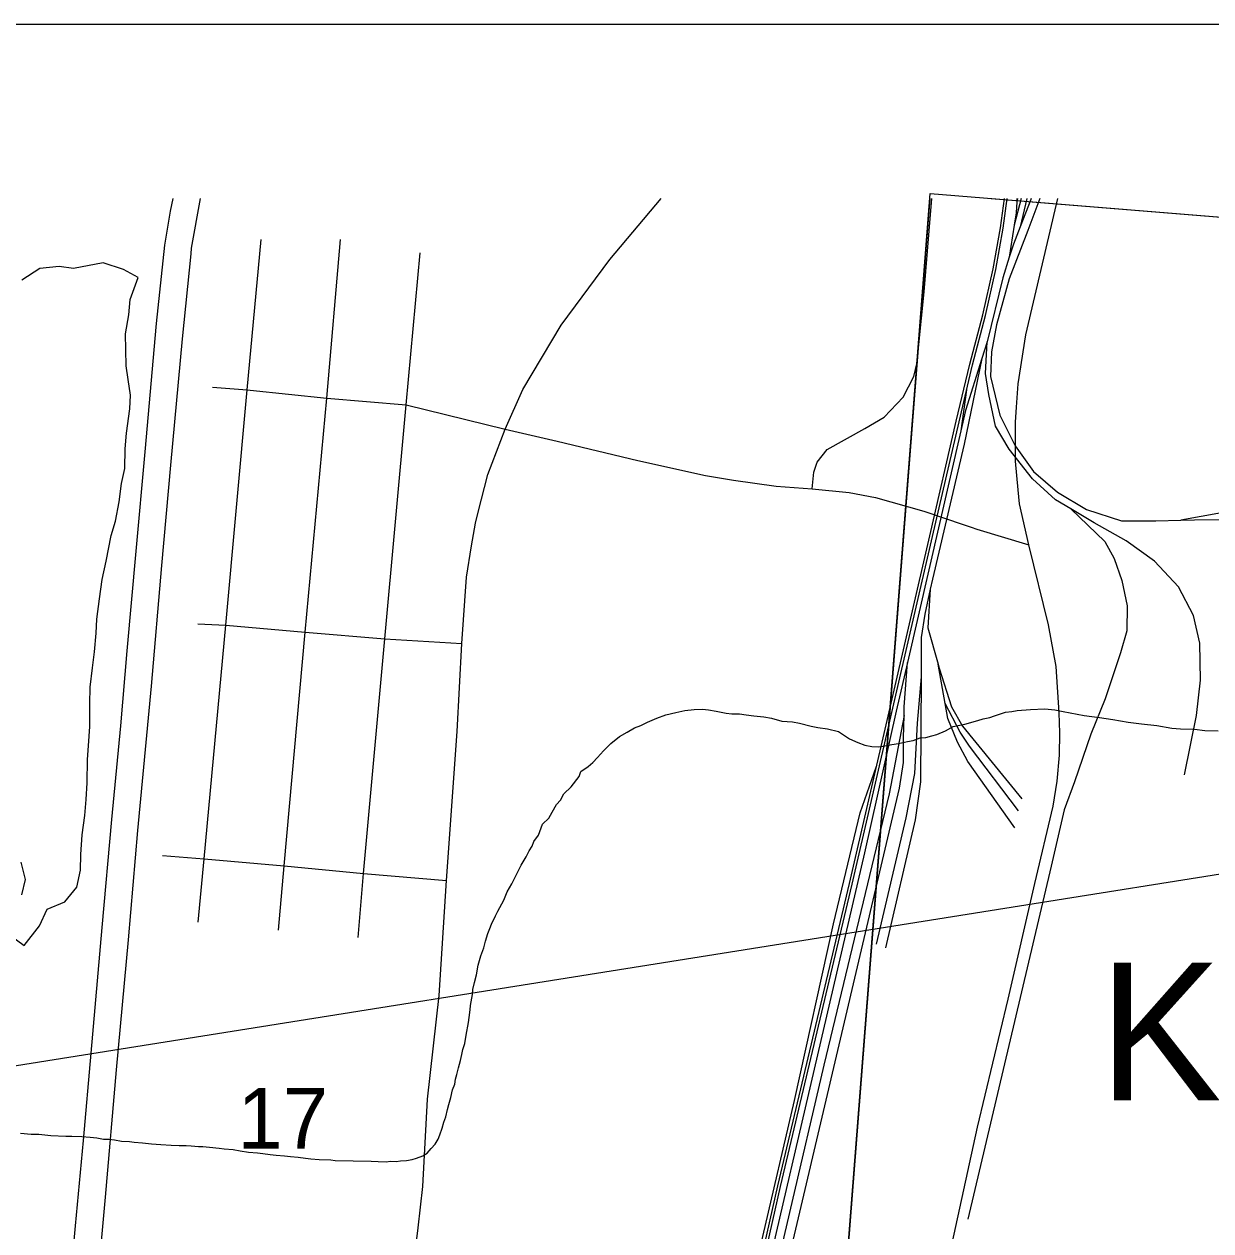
# Model space of a CAD drawing. Extents: x 0 to 34, y 0 to 22.
# Drawn here: x 7.262 to 8.078, y 16.492 to 17.321 of the extents above; entities that cross this region are included whole.
import ezdxf

# ---------------------------------------------------------------- set-up
doc = ezdxf.new("R2010")
doc.units = 0
for name, color, linetype in [('GM_X_City_Street', 7, 'Continuous'), ('GM_X_Corporation_Text', 7, 'Continuous'), ('GM_X_Interstate_Route', 7, 'Continuous'), ('GM_X_Minor_Lake', 7, 'Continuous'), ('GM_X_Minor_River', 7, 'Continuous'), ('GM_X_Rail_Line', 7, 'Continuous'), ('GM_X_Section', 7, 'Continuous'), ('GM_X_Section_Text', 7, 'Continuous'), ('GM_X_State_Route', 7, 'Continuous'), ('GM_X_State_Shield', 7, 'Continuous'), ('SH_Data', 7, 'Continuous'), ('SH_Text', 7, 'Continuous')]:
    doc.layers.add(name, color=color, linetype=linetype)

msp = doc.modelspace()

# ---------------------------------------------------------------- linework, layer by layer
at = {"layer": 'GM_X_City_Street'}
for points in [[(7.59322, 17.0426), (7.60539, 17.07003), (7.63168, 17.11408), (7.66522, 17.15919), (7.70037, 17.20132)], [(7.87733, 17.09851), (7.88118, 17.13708), (7.88464, 17.179), (7.88654, 17.20132)], [(7.38223, 16.70389), (7.38627, 16.74737), (7.40115, 16.90786), (7.41577, 17.06961), (7.42546, 17.17296)], [(7.43726, 16.6983), (7.44118, 16.7424), (7.45577, 16.90302), (7.47052, 17.06401), (7.47997, 17.17299)], [(7.49211, 16.69321), (7.49584, 16.73719), (7.51043, 16.89852), (7.52515, 17.05932), (7.53478, 17.16377)], [(7.80431, 17.00166), (7.8053, 17.01317), (7.80777, 17.0199), (7.81467, 17.02878), (7.84057, 17.04304), (7.85373, 17.05093), (7.86671, 17.06458), (7.87412, 17.07888), (7.87633, 17.08748), (7.87723, 17.09752), (7.87733, 17.09851)], [(7.39204, 17.07148), (7.41577, 17.06961), (7.4178, 17.0694)], [(7.4178, 17.0694), (7.47052, 17.06401), (7.52515, 17.05932), (7.59322, 17.0426)], [(7.57469, 16.98562), (7.58126, 17.01149), (7.59322, 17.0426)], [(7.59322, 17.0426), (7.62889, 17.03437), (7.6843, 17.02106), (7.73099, 17.01086), (7.75023, 17.00757), (7.77949, 17.00347), (7.80431, 17.00166), (7.8298, 16.99902), (7.84788, 16.99574), (7.88093, 16.98621), (7.90887, 16.97683), (7.91362, 16.97528)], [(7.47799, 15.82524), (7.48112, 15.87967), (7.4828, 15.91358), (7.48751, 15.98886), (7.49525, 16.10182), (7.49893, 16.17783), (7.49986, 16.19698), (7.51148, 16.31779), (7.51448, 16.34558), (7.52393, 16.41809), (7.53338, 16.49375), (7.53653, 16.52212), (7.53969, 16.582), (7.54773, 16.65348), (7.55287, 16.73243), (7.56014, 16.83479), (7.56347, 16.89532), (7.56671, 16.94088), (7.57008, 16.96253), (7.57274, 16.97796), (7.57469, 16.98562)], [(7.91362, 16.97528), (7.91742, 16.97404), (7.95328, 16.96323)], [(7.38198, 16.90886), (7.40115, 16.90786), (7.45577, 16.90302), (7.51043, 16.89852), (7.56347, 16.89532)], [(7.35769, 16.74961), (7.38627, 16.74737), (7.44118, 16.7424), (7.49584, 16.73719), (7.55287, 16.73243)]]:
    msp.add_lwpolyline(points, dxfattribs=at)
at = {"layer": 'GM_X_Interstate_Route'}
for points in [[(7.29138, 16.42431), (7.29779, 16.49505), (7.30322, 16.55361), (7.30849, 16.61381), (7.31622, 16.70001), (7.3228, 16.77436), (7.32905, 16.83884), (7.33333, 16.89033), (7.33958, 16.95876), (7.34566, 17.02719), (7.35339, 17.11536), (7.35915, 17.16915), (7.3631, 17.19251), (7.36497, 17.20132)], [(7.37722, 17.16312), (7.37763, 17.16707), (7.38376, 17.20132)], [(7.31071, 15.6893), (7.31007, 15.70205), (7.30722, 15.74911), (7.30306, 15.81513), (7.29801, 15.89387), (7.29362, 15.97743), (7.29077, 16.05332), (7.29011, 16.12745), (7.29226, 16.19688), (7.2956, 16.26212), (7.30246, 16.33582), (7.3092, 16.41389), (7.31841, 16.51479), (7.32587, 16.6023), (7.3342, 16.69157), (7.34056, 16.7668), (7.34999, 16.86593), (7.35723, 16.94884), (7.36337, 17.01793), (7.37127, 17.10478), (7.37722, 17.16312)]]:
    msp.add_lwpolyline(points, dxfattribs=at)
at = {"layer": 'GM_X_Minor_Lake'}
for points in [[(7.31689, 17.15691), (7.29633, 17.15312), (7.28649, 17.15446), (7.27319, 17.1532), (7.26089, 17.14507)], [(7.30663, 16.82506), (7.30765, 16.83835), (7.30758, 16.85395), (7.3078, 16.86536), (7.30957, 16.87864), (7.31092, 16.88964), (7.31194, 16.90255), (7.3125, 16.91205), (7.31429, 16.92609), (7.31607, 16.93937), (7.31897, 16.95187), (7.32235, 16.96968), (7.3252, 16.97951), (7.32773, 16.99277), (7.32949, 17.00529), (7.33159, 17.01552), (7.33186, 17.02921), (7.33282, 17.03984), (7.33504, 17.05653), (7.33561, 17.06603), (7.33392, 17.07671), (7.33259, 17.08624), (7.33226, 17.10831), (7.33441, 17.1212), (7.33537, 17.13183), (7.34098, 17.14693), (7.33084, 17.15245), (7.31689, 17.15691)], [(7.25288, 16.69486), (7.2626, 16.68782), (7.27311, 16.70131), (7.27826, 16.71263), (7.2905, 16.71772), (7.29867, 16.72783), (7.30117, 16.73957), (7.30138, 16.75022), (7.3024, 16.76389), (7.30418, 16.77717), (7.30515, 16.78819), (7.30575, 16.79959), (7.30607, 16.81556), (7.30663, 16.82506)], [(7.2603, 16.74493), (7.26311, 16.73309), (7.26062, 16.72248)]]:
    msp.add_lwpolyline(points, dxfattribs=at)
at = {"layer": 'GM_X_Minor_River'}
for points in [[(7.53649, 16.54308), (7.53958, 16.5449), (7.54232, 16.54826), (7.54506, 16.55123), (7.54704, 16.55461), (7.54826, 16.55762), (7.54989, 16.56214), (7.55113, 16.5663), (7.55237, 16.57007), (7.55363, 16.57498), (7.55447, 16.57839), (7.55573, 16.5833), (7.55701, 16.58859), (7.55862, 16.59236), (7.55909, 16.59577), (7.55993, 16.59917), (7.56118, 16.6037), (7.56244, 16.60862), (7.56331, 16.61278), (7.56415, 16.61618), (7.56539, 16.62034), (7.5663, 16.62602), (7.56803, 16.63473), (7.56849, 16.63814), (7.56901, 16.64345), (7.56946, 16.64648), (7.57079, 16.65405), (7.57087, 16.65748), (7.57213, 16.66239), (7.57341, 16.66768), (7.5747, 16.67412), (7.57638, 16.68054), (7.57843, 16.6862), (7.57968, 16.69073), (7.58133, 16.69601), (7.58255, 16.6994), (7.58377, 16.70242), (7.58657, 16.70805), (7.58817, 16.71144), (7.59216, 16.71894), (7.59458, 16.72459), (7.59776, 16.73021), (7.60416, 16.74298), (7.60773, 16.7486), (7.60973, 16.75274), (7.61171, 16.75611), (7.61293, 16.75912), (7.61608, 16.76361), (7.61893, 16.77114), (7.62321, 16.77522), (7.62559, 16.77934), (7.62838, 16.7846), (7.63112, 16.78757), (7.63351, 16.79208), (7.63858, 16.7969), (7.64408, 16.80398), (7.6453, 16.80738), (7.65033, 16.81067), (7.65344, 16.81364), (7.65656, 16.81699), (7.66086, 16.82144), (7.66593, 16.82664), (7.67175, 16.83144), (7.67715, 16.83435), (7.68217, 16.83727), (7.68639, 16.83906), (7.69101, 16.84123), (7.69754, 16.84411), (7.70368, 16.84624), (7.71057, 16.84797), (7.71669, 16.84934), (7.72317, 16.84994), (7.72888, 16.85017), (7.73305, 16.84969), (7.73835, 16.8488), (7.74517, 16.84749), (7.74896, 16.84701), (7.75428, 16.84688), (7.75883, 16.84639), (7.76413, 16.8455), (7.77096, 16.84494), (7.77627, 16.84405), (7.78344, 16.84197), (7.79065, 16.84141), (7.79558, 16.84053), (7.80351, 16.83843), (7.80805, 16.83756), (7.81487, 16.83662), (7.82244, 16.83492), (7.82992, 16.82979), (7.83556, 16.82736), (7.84046, 16.82534), (7.84538, 16.82446), (7.84994, 16.82434), (7.85414, 16.825), (7.85911, 16.82602), (7.86369, 16.82666), (7.86981, 16.82803), (7.87363, 16.8287), (7.87861, 16.83048), (7.88242, 16.83076)], [(7.88242, 16.83076), (7.88663, 16.8318), (7.89008, 16.83285), (7.89585, 16.83537), (7.90124, 16.83828), (7.90927, 16.83998), (7.91808, 16.84242), (7.92191, 16.84347), (7.92649, 16.8445), (7.92956, 16.84556), (7.93378, 16.84698), (7.93723, 16.84803), (7.94143, 16.84869), (7.94525, 16.84935), (7.95439, 16.84989), (7.96429, 16.8504), (7.97112, 16.84985), (7.97679, 16.84857), (7.99118, 16.84593), (8.0018, 16.84452), (8.01089, 16.84316), (8.02149, 16.84137), (8.03059, 16.84), (8.04121, 16.83898), (8.05143, 16.8372), (8.05751, 16.83667), (8.06701, 16.83643), (8.07421, 16.83549), (8.08333, 16.83527)], [(7.26002, 16.5587), (7.26723, 16.55814), (7.27255, 16.558), (7.28089, 16.55704), (7.29115, 16.55678), (7.29533, 16.55668), (7.30218, 16.55651), (7.30787, 16.55599), (7.31242, 16.55549), (7.31696, 16.55462), (7.32076, 16.55453), (7.32455, 16.55405), (7.32947, 16.55317), (7.3348, 16.55304), (7.33821, 16.55257), (7.3439, 16.55205), (7.34997, 16.55152), (7.35642, 16.55098), (7.36363, 16.55042), (7.36895, 16.55028), (7.37389, 16.55016), (7.37731, 16.55008), (7.38225, 16.54957), (7.38529, 16.5495), (7.38984, 16.54901), (7.39667, 16.54845), (7.40008, 16.54799), (7.40616, 16.54746), (7.41108, 16.54657), (7.41676, 16.54567), (7.42283, 16.54514), (7.42662, 16.54467), (7.43155, 16.54416), (7.43572, 16.54368), (7.44142, 16.54316), (7.44559, 16.54267), (7.4509, 16.54216), (7.45583, 16.54166), (7.45962, 16.54119), (7.46531, 16.54066), (7.4733, 16.54046), (7.47633, 16.54001), (7.50103, 16.53939), (7.50597, 16.53927), (7.51129, 16.53914), (7.51434, 16.53944), (7.51814, 16.53935), (7.52119, 16.53965), (7.52538, 16.53993), (7.5292, 16.54059), (7.53227, 16.54166), (7.53649, 16.54308)]]:
    msp.add_lwpolyline(points, dxfattribs=at)
at = {"layer": 'GM_X_Rail_Line'}
for p, q in [((7.94791, 17.20132), (7.9432, 17.18281)), ((7.94497, 17.20132), (7.94487, 17.19903)), ((7.94539, 17.20132), (7.94487, 17.19903)), ((7.95175, 17.20132), (7.94732, 17.18186)), ((7.95451, 17.20047), (7.94732, 17.18186)), ((7.95484, 17.20132), (7.95451, 17.20047)), ((7.95471, 17.20132), (7.95451, 17.20047)), ((7.9432, 17.18281), (7.93977, 17.16079)), ((7.91046, 17.06977), (7.90657, 17.04162)), ((7.90657, 17.04162), (7.86983, 16.8823)), ((8.08561, 16.98525), (8.0577, 16.98008)), ((7.89567, 16.85419), (7.89084, 16.88108))]:
    msp.add_line(p, q, dxfattribs=at)
for points in [[(7.73459, 16.31823), (7.78069, 16.52257), (7.82999, 16.73027), (7.88505, 16.96938), (7.90337, 17.04816), (7.91265, 17.0873), (7.92168, 17.12116), (7.92871, 17.15277), (7.93372, 17.18112), (7.93646, 17.20132)], [(7.73646, 16.3178), (7.78255, 16.52214), (7.83185, 16.72983), (7.88692, 16.96895), (7.90523, 17.04772), (7.91451, 17.08683), (7.92354, 17.12071), (7.93059, 17.1524), (7.93562, 17.18083), (7.93839, 17.20132)], [(7.96072, 17.20132), (7.95244, 17.17924), (7.93962, 17.14603), (7.93107, 17.11447), (7.92745, 17.09573), (7.92679, 17.07896), (7.93337, 17.05232), (7.94389, 17.03128), (7.95639, 17.01352), (7.97283, 16.99939), (7.99288, 16.98755), (8.01689, 16.97966), (8.04056, 16.97966), (8.0577, 16.98008)], [(7.94487, 17.19903), (7.94455, 17.19141), (7.9432, 17.18281)], [(7.94732, 17.18186), (7.94266, 17.16979), (7.93977, 17.16079)], [(7.93977, 17.16079), (7.93526, 17.14677), (7.92457, 17.1028), (7.92097, 17.09128)], [(7.98219, 16.9878), (7.97151, 16.99412), (7.95573, 17.00859), (7.93962, 17.02898), (7.93041, 17.04476), (7.92581, 17.06646), (7.92351, 17.08093), (7.92457, 17.1028)], [(7.92097, 17.09128), (7.90871, 17.03227), (7.88701, 16.93954), (7.88549, 16.93264)], [(7.92097, 17.09128), (7.90978, 17.05553), (7.90657, 17.04162)], [(7.98219, 16.9878), (8.00538, 16.96552), (8.01195, 16.95368), (8.01722, 16.93856), (8.02083, 16.92113), (8.0205, 16.90403), (8.01623, 16.88891), (8.00571, 16.85734), (7.99584, 16.83301), (7.98466, 16.80013), (7.97743, 16.78106), (7.96855, 16.74226), (7.91134, 16.4996)], [(8.06029, 16.80506), (8.06851, 16.84583), (8.07114, 16.87016), (8.07081, 16.89548), (8.06654, 16.91455), (8.05602, 16.93428), (8.03957, 16.95204), (8.02018, 16.96585), (7.99814, 16.97834), (7.98219, 16.9878)], [(8.0577, 16.98008), (8.06719, 16.98031), (8.10468, 16.98064), (8.15795, 16.97703), (8.23094, 16.97144)], [(7.88549, 16.93264), (7.88175, 16.91554), (7.87912, 16.89943), (7.87912, 16.87247)], [(7.88549, 16.93264), (7.88372, 16.906), (7.89084, 16.88108)], [(7.86983, 16.8823), (7.8621, 16.84879), (7.84032, 16.75138), (7.63728, 15.8788), (7.62598, 15.83159)], [(7.86743, 16.84582), (7.86761, 16.85175), (7.86983, 16.8823)], [(7.89084, 16.88108), (7.89161, 16.87838), (7.90016, 16.85175), (7.90772, 16.8386), (7.94849, 16.78862)], [(7.87912, 16.87247), (7.87649, 16.84057), (7.87451, 16.80605), (7.86859, 16.77547), (7.84821, 16.68866)], [(7.87912, 16.87247), (7.87879, 16.80013), (7.87517, 16.77415), (7.85478, 16.68603)], [(7.94356, 16.76856), (7.91134, 16.81427), (7.90411, 16.82742), (7.89753, 16.84386), (7.89567, 16.85419)], [(7.94619, 16.7804), (7.91233, 16.82479), (7.90608, 16.83432), (7.89567, 16.85419)], [(7.63414, 15.84875), (7.64172, 15.86467), (7.65158, 15.889), (7.66243, 15.937), (7.86432, 16.79585), (7.86695, 16.81361), (7.86695, 16.83038), (7.86743, 16.84582)], [(7.86743, 16.84582), (7.85709, 16.79191), (7.81237, 16.60547), (7.74135, 16.30165), (7.645, 15.88933), (7.63414, 15.84875)], [(7.6046, 15.76018), (7.60782, 15.78403), (7.61374, 15.81553), (7.63323, 15.90053), (7.65631, 15.99473), (7.69198, 16.15097), (7.72676, 16.30079), (7.79215, 16.58118), (7.81898, 16.70255), (7.83715, 16.77886), (7.84856, 16.81093)]]:
    msp.add_lwpolyline(points, dxfattribs=at)
at = {"layer": 'GM_X_Section'}
msp.add_lwpolyline([(7.88532, 17.20474), (8.90934, 17.12155), (8.83221, 16.07695), (7.80451, 16.16627)], close=True, dxfattribs=at)
msp.add_lwpolyline([(7.88505, 17.20132), (7.80451, 16.16627), (7.09775, 16.22381), (7.07994, 16.30368), (7.06149, 16.41083), (7.03781, 16.64306), (7.03594, 16.70482), (7.08546, 16.78116), (7.14218, 16.97817), (7.25334, 17.20132)], dxfattribs=at)
at = {"layer": 'GM_X_State_Route'}
for points in [[(7.94477, 17.05778), (7.94584, 17.07381), (7.95112, 17.10762), (7.97316, 17.20132)], [(7.94599, 17.00086), (7.94408, 17.02065), (7.94408, 17.04741), (7.94477, 17.05778)], [(7.95328, 16.96323), (7.9469, 16.99143), (7.94599, 17.00086)], [(7.8963, 16.46414), (7.91791, 16.56284), (7.93892, 16.65092), (7.95742, 16.73032), (7.97005, 16.78352), (7.97276, 16.80074), (7.97421, 16.81865), (7.97445, 16.83401), (7.97397, 16.84768), (7.97191, 16.87962), (7.96671, 16.90817), (7.95328, 16.96323)]]:
    msp.add_lwpolyline(points, dxfattribs=at)
at = {"layer": 'GM_X_State_Shield'}
msp.add_lwpolyline([(7.92735, 17.20132), (8.90934, 17.12155), (8.91499, 17.20132)], dxfattribs=at)
at = {"layer": 'SH_Data'}
msp.add_line((2, 17.32109), (9, 17.32109), dxfattribs=at)
at = {"layer": 'SH_Text'}
msp.add_lwpolyline([(9.61689, 16.98057), (3.73843, 16.04511), (9.61689, 16.62061)], close=True, dxfattribs=at)

# ---------------------------------------------------------------- texts
at = {"layer": 'GM_X_Corporation_Text'}
msp.add_text('KETTERING', height=0.094697, rotation=0.00001, dxfattribs=at).set_placement((8.00137, 16.5813))
at = {"layer": 'GM_X_Section_Text'}
msp.add_text('17', height=0.041856, rotation=0.00001, dxfattribs=at).set_placement((7.40918, 16.54802))

doc.saveas('drawing.dxf')
